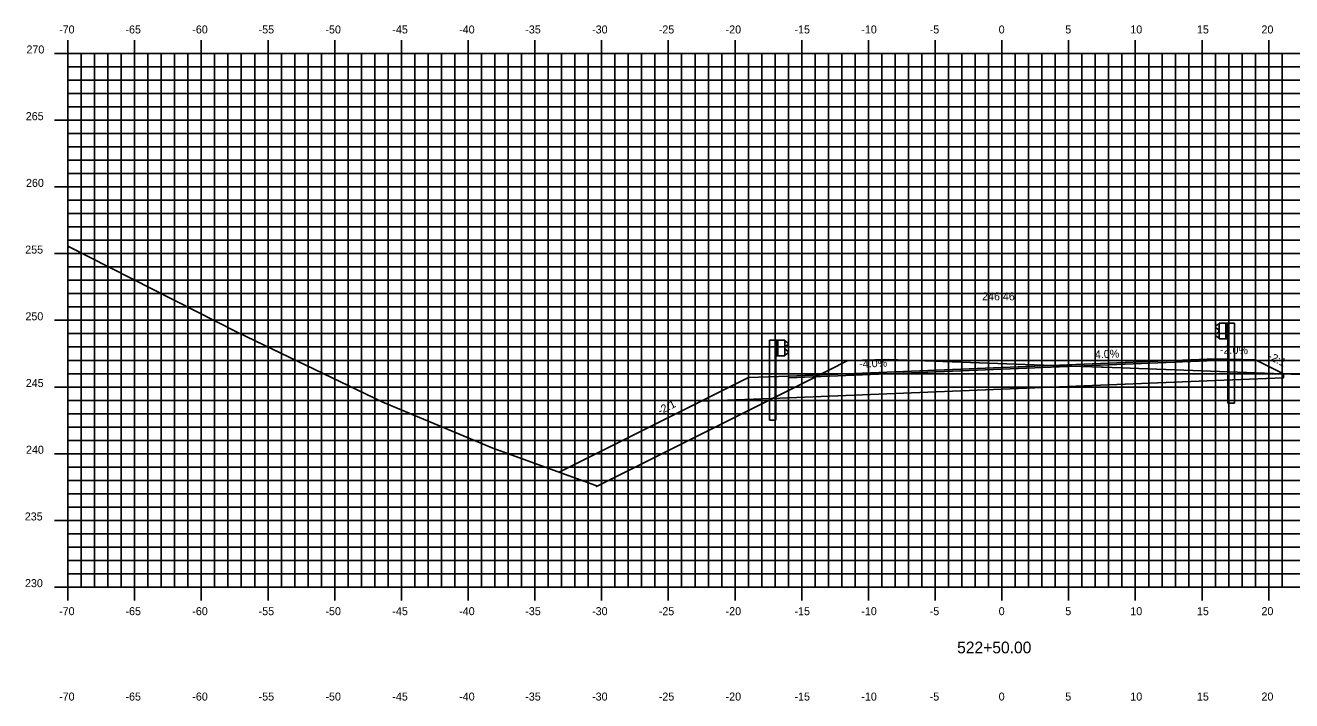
# Model space of a CAD drawing. Extents: x 1170543 to 1177585, y 609599 to 610623.
# Drawn here: x 1174988.4 to 1175083.3, y 610324.3 to 610374.9 of the extents above; entities that cross this region are included whole.
import ezdxf

# ---------------------------------------------------------------- set-up
doc = ezdxf.new("R2010")
doc.units = 0
for name, color, linetype in [('ANNOTATION', 7, 'Continuous'), ('D_Guardrail_Beam_Lt', 7, 'Continuous'), ('D_Guardrail_Beam_Rt', 7, 'Continuous'), ('D_Roadway_Centerline', 7, 'Continuous'), ('D_Roadway_Centerline_Text', 7, 'Continuous'), ('D_Roadway_Edge_Shoulder', 7, 'Continuous'), ('D_Roadway_Edge_TW', 7, 'Continuous'), ('D_Roadway_Pavement', 7, 'Continuous'), ('D_Roadway_SlopeLines', 7, 'Continuous'), ('D_Roadway_SubGrade', 7, 'Continuous'), ('H_V ANNOTATION', 7, 'Continuous'), ('MAJOR', 7, 'Continuous'), ('MINOR', 7, 'Continuous'), ('S_Roadway_Centerline', 7, 'Continuous')]:
    doc.layers.add(name, color=color, linetype=linetype)

msp = doc.modelspace()

# ---------------------------------------------------------------- linework, layer by layer
at = {"layer": 'D_Guardrail_Beam_Lt'}
for p, q in [((1175044.173, 610351.311), (1175044.173, 610345.311)), ((1175044.644, 610351.311), (1175044.173, 610351.311)), ((1175045.331, 610351.311), (1175044.644, 610351.311)), ((1175044.644, 610351.311), (1175044.644, 610350.144)), ((1175044.706, 610351.311), (1175044.706, 610350.144)), ((1175044.81, 610351.311), (1175044.81, 610350.144)), ((1175045.331, 610350.144), (1175045.331, 610351.311)), ((1175045.331, 610351.228), (1175045.405, 610351.213)), ((1175045.565, 610350.963), (1175045.369, 610350.827)), ((1175045.421, 610351.206), (1175045.565, 610351.106)), ((1175044.644, 610350.144), (1175045.331, 610350.144)), ((1175044.665, 610345.311), (1175044.665, 610350.144)), ((1175045.405, 610350.242), (1175045.331, 610350.228)), ((1175045.336, 610350.763), (1175045.336, 610350.692)), ((1175045.369, 610350.628), (1175045.565, 610350.492)), ((1175045.565, 610350.349), (1175045.421, 610350.249)), ((1175044.665, 610345.311), (1175044.173, 610345.311))]:
    msp.add_line(p, q, dxfattribs=at)
for centre, major_axis, start_param, end_param in [((1175045.397, 610351.172), (0.0417, 0), 0.959931, 1.376053), ((1175045.514, 610351.035), (0.0877, 0), 5.323254, 7.243116), ((1175045.415, 610350.763), (-0.0789, 0), 5.323254, 6.283185), ((1175045.415, 610350.692), (-0.0789, 0), 6.283185, 7.243116), ((1175045.397, 610350.283), (0.0417, 0), 4.907132, 5.323254), ((1175045.514, 610350.42), (0.0877, 0), 5.323254, 7.243116)]:
    msp.add_ellipse(centre, major_axis=major_axis, ratio=0.995501, start_param=start_param, end_param=end_param, dxfattribs=at)
at = {"layer": 'D_Guardrail_Beam_Rt'}
for p, q in [((1175077.783, 610352.486), (1175077.64, 610352.386)), ((1175077.64, 610352.243), (1175077.835, 610352.107)), ((1175077.835, 610351.908), (1175077.64, 610351.772)), ((1175077.873, 610352.508), (1175077.799, 610352.493)), ((1175077.869, 610352.043), (1175077.869, 610351.972)), ((1175077.873, 610352.591), (1175078.56, 610352.591)), ((1175077.873, 610351.424), (1175077.873, 610352.591)), ((1175078.394, 610352.591), (1175078.394, 610351.424)), ((1175078.498, 610352.591), (1175078.498, 610351.424)), ((1175078.56, 610352.591), (1175079.031, 610352.591)), ((1175078.56, 610352.591), (1175078.56, 610351.424)), ((1175079.031, 610352.591), (1175079.031, 610346.591)), ((1175077.64, 610351.629), (1175077.783, 610351.529)), ((1175077.799, 610351.522), (1175077.873, 610351.508)), ((1175078.56, 610351.424), (1175077.873, 610351.424)), ((1175078.54, 610346.591), (1175078.54, 610351.424)), ((1175078.54, 610346.591), (1175079.031, 610346.591))]:
    msp.add_line(p, q, dxfattribs=at)
for centre, major_axis, start_param, end_param in [((1175077.69, 610352.315), (-0.0877, 0), 5.323254, 7.243116), ((1175077.807, 610352.452), (-0.0417, 0), 4.907132, 5.323254), ((1175077.79, 610352.043), (0.0789, 0), 0, 0.959931), ((1175077.79, 610351.972), (0.0789, 0), 5.323254, 6.283185), ((1175077.69, 610351.7), (-0.0877, 0), 5.323254, 7.243116), ((1175077.807, 610351.563), (-0.0417, 0), 0.959931, 1.376053)]:
    msp.add_ellipse(centre, major_axis=major_axis, ratio=0.995501, start_param=start_param, end_param=end_param, dxfattribs=at)
at = {"layer": 'D_Roadway_Centerline'}
msp.add_lwpolyline([(1175028.417, 610341.412), (1175031.519, 610342.964), (1175039.069, 610346.739), (1175042.602, 610348.505), (1175045.602, 610348.625), (1175061.602, 610349.265), (1175077.602, 610349.905), (1175080.602, 610349.845), (1175082.7, 610348.796)], dxfattribs=at)
at = {"layer": 'D_Roadway_Edge_Shoulder'}
for points in [[(1175077.602, 610349.905), (1175077.602, 610349.78)], [(1175045.602, 610348.625), (1175045.602, 610348.5)]]:
    msp.add_lwpolyline(points, dxfattribs=at)
at = {"layer": 'D_Roadway_Edge_TW'}
msp.add_lwpolyline([(1175045.602, 610348.5), (1175045.602, 610348.625), (1175061.602, 610349.265), (1175077.602, 610349.905), (1175077.602, 610349.78), (1175061.602, 610349.14)], close=True, dxfattribs=at)
at = {"layer": 'D_Roadway_Pavement'}
msp.add_lwpolyline([(1175045.602, 610348.5), (1175045.602, 610348.5), (1175061.602, 610349.14), (1175077.602, 610349.78), (1175077.602, 610349.78), (1175061.602, 610349.14)], close=True, dxfattribs=at)
for points in [[(1175077.602, 610349.78), (1175077.602, 610349.78)], [(1175077.602, 610349.78), (1175077.602, 610349.78)], [(1175045.602, 610348.5), (1175045.602, 610348.5)], [(1175045.602, 610348.5), (1175045.602, 610348.5)]]:
    msp.add_lwpolyline(points, dxfattribs=at)
at = {"layer": 'D_Roadway_SlopeLines'}
msp.add_lwpolyline([(1175042.602, 610348.505), (1175031.519, 610342.964)], dxfattribs=at)
at = {"layer": 'D_Roadway_SubGrade'}
for points in [[(1175045.602, 610347), (1175045.602, 610348.5), (1175061.602, 610349.14), (1175077.602, 610349.78), (1175077.602, 610348.28), (1175061.602, 610347.64)], [(1175077.602, 610349.905), (1175080.602, 610349.845), (1175082.703, 610348.795), (1175082.703, 610348.484), (1175077.602, 610348.28)], [(1175045.602, 610348.625), (1175042.602, 610348.505), (1175039.069, 610346.739), (1175045.602, 610347)]]:
    msp.add_lwpolyline(points, close=True, dxfattribs=at)
at = {"layer": 'MAJOR'}
for p, q in [((1174991.602, 610373.803), (1174991.602, 610372.801)), ((1174996.602, 610373.803), (1174996.602, 610372.801)), ((1175001.602, 610373.803), (1175001.602, 610372.801)), ((1175006.602, 610373.803), (1175006.602, 610372.801)), ((1175011.602, 610373.803), (1175011.602, 610372.801)), ((1175016.602, 610373.803), (1175016.602, 610372.801)), ((1175021.602, 610373.803), (1175021.602, 610372.801)), ((1175026.602, 610373.803), (1175026.602, 610372.801)), ((1175031.602, 610373.803), (1175031.602, 610372.801)), ((1175036.602, 610373.803), (1175036.602, 610372.801)), ((1175041.602, 610373.803), (1175041.602, 610372.801)), ((1175046.602, 610373.803), (1175046.602, 610372.801)), ((1175051.602, 610373.803), (1175051.602, 610372.801)), ((1175056.602, 610373.803), (1175056.602, 610372.801)), ((1175061.602, 610373.803), (1175061.602, 610372.801)), ((1175066.602, 610373.803), (1175066.602, 610372.801)), ((1175071.602, 610373.803), (1175071.602, 610372.801)), ((1175076.602, 610373.803), (1175076.602, 610372.801)), ((1175081.602, 610373.803), (1175081.602, 610372.801)), ((1174990.6, 610372.801), (1174991.602, 610372.801)), ((1174991.602, 610372.801), (1175131.602, 610372.801)), ((1174991.602, 610332.801), (1174991.602, 610372.801)), ((1174991.602, 610332.801), (1174991.602, 610372.801)), ((1174991.602, 610372.801), (1175131.602, 610372.801)), ((1174996.602, 610332.801), (1174996.602, 610372.801)), ((1175001.602, 610332.801), (1175001.602, 610372.801)), ((1175006.602, 610332.801), (1175006.602, 610372.801)), ((1175011.602, 610332.801), (1175011.602, 610372.801)), ((1175016.602, 610332.801), (1175016.602, 610372.801)), ((1175021.602, 610332.801), (1175021.602, 610372.801)), ((1175026.602, 610332.801), (1175026.602, 610372.801)), ((1175031.602, 610332.801), (1175031.602, 610372.801)), ((1175036.602, 610332.801), (1175036.602, 610372.801)), ((1175041.602, 610332.801), (1175041.602, 610372.801)), ((1175046.602, 610332.801), (1175046.602, 610372.801)), ((1175051.602, 610332.801), (1175051.602, 610372.801)), ((1175056.602, 610332.801), (1175056.602, 610372.801)), ((1175061.602, 610332.801), (1175061.602, 610372.801)), ((1175066.602, 610332.801), (1175066.602, 610372.801)), ((1175071.602, 610332.801), (1175071.602, 610372.801)), ((1175076.602, 610332.801), (1175076.602, 610372.801)), ((1175081.602, 610332.801), (1175081.602, 610372.801)), ((1174990.6, 610367.801), (1174991.602, 610367.801)), ((1174991.602, 610367.801), (1175131.602, 610367.801)), ((1174990.6, 610362.801), (1174991.602, 610362.801)), ((1174991.602, 610362.801), (1175131.602, 610362.801)), ((1174990.6, 610357.801), (1174991.602, 610357.801)), ((1174991.602, 610357.801), (1175131.602, 610357.801)), ((1174990.6, 610352.801), (1174991.602, 610352.801)), ((1174991.602, 610352.801), (1175131.602, 610352.801)), ((1174990.6, 610347.801), (1174991.602, 610347.801)), ((1174991.602, 610347.801), (1175131.602, 610347.801)), ((1174990.6, 610342.801), (1174991.602, 610342.801)), ((1174991.602, 610342.801), (1175131.602, 610342.801)), ((1174990.6, 610337.801), (1174991.602, 610337.801)), ((1174991.602, 610337.801), (1175131.602, 610337.801)), ((1174990.6, 610332.801), (1174991.602, 610332.801)), ((1174991.602, 610332.801), (1175131.602, 610332.801)), ((1174991.602, 610332.801), (1175131.602, 610332.801)), ((1174991.602, 610331.799), (1174991.602, 610332.801)), ((1174996.602, 610331.799), (1174996.602, 610332.801)), ((1175001.602, 610331.799), (1175001.602, 610332.801)), ((1175006.602, 610331.799), (1175006.602, 610332.801)), ((1175011.602, 610331.799), (1175011.602, 610332.801)), ((1175016.602, 610331.799), (1175016.602, 610332.801)), ((1175021.602, 610331.799), (1175021.602, 610332.801)), ((1175026.602, 610331.799), (1175026.602, 610332.801)), ((1175031.602, 610331.799), (1175031.602, 610332.801)), ((1175036.602, 610331.799), (1175036.602, 610332.801)), ((1175041.602, 610331.799), (1175041.602, 610332.801)), ((1175046.602, 610331.799), (1175046.602, 610332.801)), ((1175051.602, 610331.799), (1175051.602, 610332.801)), ((1175056.602, 610331.799), (1175056.602, 610332.801)), ((1175061.602, 610331.799), (1175061.602, 610332.801)), ((1175066.602, 610331.799), (1175066.602, 610332.801)), ((1175071.602, 610331.799), (1175071.602, 610332.801)), ((1175076.602, 610331.799), (1175076.602, 610332.801)), ((1175081.602, 610331.799), (1175081.602, 610332.801))]:
    msp.add_line(p, q, dxfattribs=at)
at = {"layer": 'MINOR'}
for p, q in [((1174992.602, 610332.801), (1174992.602, 610372.801)), ((1174993.602, 610332.801), (1174993.602, 610372.801)), ((1174994.602, 610332.801), (1174994.602, 610372.801)), ((1174995.602, 610332.801), (1174995.602, 610372.801)), ((1174997.602, 610332.801), (1174997.602, 610372.801)), ((1174998.602, 610332.801), (1174998.602, 610372.801)), ((1174999.602, 610332.801), (1174999.602, 610372.801)), ((1175000.602, 610332.801), (1175000.602, 610372.801)), ((1175002.602, 610332.801), (1175002.602, 610372.801)), ((1175003.602, 610332.801), (1175003.602, 610372.801)), ((1175004.602, 610332.801), (1175004.602, 610372.801)), ((1175005.602, 610332.801), (1175005.602, 610372.801)), ((1175007.602, 610332.801), (1175007.602, 610372.801)), ((1175008.602, 610332.801), (1175008.602, 610372.801)), ((1175009.602, 610332.801), (1175009.602, 610372.801)), ((1175010.602, 610332.801), (1175010.602, 610372.801)), ((1175012.602, 610332.801), (1175012.602, 610372.801)), ((1175013.602, 610332.801), (1175013.602, 610372.801)), ((1175014.602, 610332.801), (1175014.602, 610372.801)), ((1175015.602, 610332.801), (1175015.602, 610372.801)), ((1175017.602, 610332.801), (1175017.602, 610372.801)), ((1175018.602, 610332.801), (1175018.602, 610372.801)), ((1175019.602, 610332.801), (1175019.602, 610372.801)), ((1175020.602, 610332.801), (1175020.602, 610372.801)), ((1175022.602, 610332.801), (1175022.602, 610372.801)), ((1175023.602, 610332.801), (1175023.602, 610372.801)), ((1175024.602, 610332.801), (1175024.602, 610372.801)), ((1175025.602, 610332.801), (1175025.602, 610372.801)), ((1175027.602, 610332.801), (1175027.602, 610372.801)), ((1175028.602, 610332.801), (1175028.602, 610372.801)), ((1175029.602, 610332.801), (1175029.602, 610372.801)), ((1175030.602, 610332.801), (1175030.602, 610372.801)), ((1175032.602, 610332.801), (1175032.602, 610372.801)), ((1175033.602, 610332.801), (1175033.602, 610372.801)), ((1175034.602, 610332.801), (1175034.602, 610372.801)), ((1175035.602, 610332.801), (1175035.602, 610372.801)), ((1175037.602, 610332.801), (1175037.602, 610372.801)), ((1175038.602, 610332.801), (1175038.602, 610372.801)), ((1175039.602, 610332.801), (1175039.602, 610372.801)), ((1175040.602, 610332.801), (1175040.602, 610372.801)), ((1175042.602, 610332.801), (1175042.602, 610372.801)), ((1175043.602, 610332.801), (1175043.602, 610372.801)), ((1175044.602, 610332.801), (1175044.602, 610372.801)), ((1175045.602, 610332.801), (1175045.602, 610372.801)), ((1175047.602, 610332.801), (1175047.602, 610372.801)), ((1175048.602, 610332.801), (1175048.602, 610372.801)), ((1175049.602, 610332.801), (1175049.602, 610372.801)), ((1175050.602, 610332.801), (1175050.602, 610372.801)), ((1175052.602, 610332.801), (1175052.602, 610372.801)), ((1175053.602, 610332.801), (1175053.602, 610372.801)), ((1175054.602, 610332.801), (1175054.602, 610372.801)), ((1175055.602, 610332.801), (1175055.602, 610372.801)), ((1175057.602, 610332.801), (1175057.602, 610372.801)), ((1175058.602, 610332.801), (1175058.602, 610372.801)), ((1175059.602, 610332.801), (1175059.602, 610372.801)), ((1175060.602, 610332.801), (1175060.602, 610372.801)), ((1175062.602, 610332.801), (1175062.602, 610372.801)), ((1175063.602, 610332.801), (1175063.602, 610372.801)), ((1175064.602, 610332.801), (1175064.602, 610372.801)), ((1175065.602, 610332.801), (1175065.602, 610372.801)), ((1175067.602, 610332.801), (1175067.602, 610372.801)), ((1175068.602, 610332.801), (1175068.602, 610372.801)), ((1175069.602, 610332.801), (1175069.602, 610372.801)), ((1175070.602, 610332.801), (1175070.602, 610372.801)), ((1175072.602, 610332.801), (1175072.602, 610372.801)), ((1175073.602, 610332.801), (1175073.602, 610372.801)), ((1175074.602, 610332.801), (1175074.602, 610372.801)), ((1175075.602, 610332.801), (1175075.602, 610372.801)), ((1175077.602, 610332.801), (1175077.602, 610372.801)), ((1175078.602, 610332.801), (1175078.602, 610372.801)), ((1175079.602, 610332.801), (1175079.602, 610372.801)), ((1175080.602, 610332.801), (1175080.602, 610372.801)), ((1175082.602, 610332.801), (1175082.602, 610372.801)), ((1174991.602, 610371.801), (1175131.602, 610371.801)), ((1174991.602, 610371.801), (1174992.604, 610371.801)), ((1174991.602, 610370.801), (1175131.602, 610370.801)), ((1174991.602, 610370.801), (1174992.604, 610370.801)), ((1174991.602, 610369.801), (1175131.602, 610369.801)), ((1174991.602, 610369.801), (1174992.604, 610369.801)), ((1174991.602, 610368.801), (1175131.602, 610368.801)), ((1174991.602, 610368.801), (1174992.604, 610368.801)), ((1174991.602, 610366.801), (1175131.602, 610366.801)), ((1174991.602, 610366.801), (1174992.604, 610366.801)), ((1174991.602, 610365.801), (1175131.602, 610365.801)), ((1174991.602, 610365.801), (1174992.604, 610365.801)), ((1174991.602, 610364.801), (1175131.602, 610364.801)), ((1174991.602, 610364.801), (1174992.604, 610364.801)), ((1174991.602, 610363.801), (1175131.602, 610363.801)), ((1174991.602, 610363.801), (1174992.604, 610363.801)), ((1174991.602, 610361.801), (1175131.602, 610361.801)), ((1174991.602, 610361.801), (1174992.604, 610361.801)), ((1174991.602, 610360.801), (1175131.602, 610360.801)), ((1174991.602, 610360.801), (1174992.604, 610360.801)), ((1174991.602, 610359.801), (1175131.602, 610359.801)), ((1174991.602, 610359.801), (1174992.604, 610359.801)), ((1174991.602, 610358.801), (1175131.602, 610358.801)), ((1174991.602, 610358.801), (1174992.604, 610358.801)), ((1174991.602, 610356.801), (1175131.602, 610356.801)), ((1174991.602, 610356.801), (1174992.604, 610356.801)), ((1174991.602, 610355.801), (1175131.602, 610355.801)), ((1174991.602, 610355.801), (1174992.604, 610355.801)), ((1174991.602, 610354.801), (1175131.602, 610354.801)), ((1174991.602, 610354.801), (1174992.604, 610354.801)), ((1174991.602, 610353.801), (1175131.602, 610353.801)), ((1174991.602, 610353.801), (1174992.604, 610353.801)), ((1174991.602, 610351.801), (1175131.602, 610351.801)), ((1174991.602, 610351.801), (1174992.604, 610351.801)), ((1174991.602, 610350.801), (1175131.602, 610350.801)), ((1174991.602, 610350.801), (1174992.604, 610350.801)), ((1174991.602, 610349.801), (1175131.602, 610349.801)), ((1174991.602, 610349.801), (1174992.604, 610349.801)), ((1174991.602, 610348.801), (1175131.602, 610348.801)), ((1174991.602, 610348.801), (1174992.604, 610348.801)), ((1174991.602, 610346.801), (1175131.602, 610346.801)), ((1174991.602, 610346.801), (1174992.604, 610346.801)), ((1174991.602, 610345.801), (1175131.602, 610345.801)), ((1174991.602, 610345.801), (1174992.604, 610345.801)), ((1174991.602, 610344.801), (1175131.602, 610344.801)), ((1174991.602, 610344.801), (1174992.604, 610344.801)), ((1174991.602, 610343.801), (1175131.602, 610343.801)), ((1174991.602, 610343.801), (1174992.604, 610343.801)), ((1174991.602, 610341.801), (1175131.602, 610341.801)), ((1174991.602, 610341.801), (1174992.604, 610341.801)), ((1174991.602, 610340.801), (1175131.602, 610340.801)), ((1174991.602, 610340.801), (1174992.604, 610340.801)), ((1174991.602, 610339.801), (1175131.602, 610339.801)), ((1174991.602, 610339.801), (1174992.604, 610339.801)), ((1174991.602, 610338.801), (1175131.602, 610338.801)), ((1174991.602, 610338.801), (1174992.604, 610338.801)), ((1174991.602, 610336.801), (1175131.602, 610336.801)), ((1174991.602, 610336.801), (1174992.604, 610336.801)), ((1174991.602, 610335.801), (1175131.602, 610335.801)), ((1174991.602, 610335.801), (1174992.604, 610335.801)), ((1174991.602, 610334.801), (1175131.602, 610334.801)), ((1174991.602, 610334.801), (1174992.604, 610334.801)), ((1174991.602, 610333.801), (1175131.602, 610333.801)), ((1174991.602, 610333.801), (1174992.604, 610333.801))]:
    msp.add_line(p, q, dxfattribs=at)
at = {"layer": 'S_Roadway_Centerline'}
msp.add_lwpolyline([(1174991.602, 610358.347), (1175004.338, 610351.885), (1175015.209, 610346.666), (1175023.459, 610343.207), (1175031.166, 610340.417), (1175031.209, 610340.402), (1175031.216, 610340.339), (1175031.216, 610340.339), (1175038.766, 610344.122), (1175038.958, 610344.218), (1175039.408, 610344.444), (1175047.402, 610348.449), (1175050.005, 610349.754), (1175050.09, 610349.796), (1175050.185, 610349.798), (1175053.104, 610349.866), (1175065.394, 610349.418), (1175065.396, 610349.418), (1175065.402, 610349.417), (1175069.061, 610349.286), (1175069.182, 610349.281), (1175084.642, 610348.725)], dxfattribs=at)

# ---------------------------------------------------------------- texts
at = {"layer": 'ANNOTATION'}
for s, rotation, p in [('-2.0%', 358.85424, (1175077.945, 610350.299)), ('4.0%', 2.29061, (1175068.578, 610349.945)), ('-2:1', 333.43495, (1175081.474, 610349.927)), ('-4.0%', 2.29061, (1175050.918, 610349.239)), ('-2:1', 26.56505, (1175035.99, 610345.717))]:
    msp.add_text(s, height=0.6, rotation=rotation, dxfattribs=at).set_placement(p)
at = {"layer": 'D_Roadway_Centerline'}
for s, p in [('C', (1175061.597, 610349.265)), ('L', (1175061.602, 610349.258))]:
    msp.add_text(s, height=0.0146, dxfattribs=at).set_placement(p)
at = {"layer": 'D_Roadway_Centerline_Text'}
msp.add_text('246.46', height=0.6, dxfattribs=at).set_placement((1175060.115, 610354.297))
msp.add_text('246.46', height=0.6, dxfattribs=at).set_placement((1175060.115, 610354.297))
at = {"layer": 'H_V ANNOTATION'}
for s, height, p in [('-70', 0.6, (1174990.944, 610374.301)), ('-65', 0.6, (1174995.92, 610374.301)), ('-60', 0.6, (1175000.928, 610374.301)), ('-55', 0.6, (1175005.898, 610374.301)), ('-50', 0.6, (1175010.906, 610374.301)), ('-45', 0.6, (1175015.92, 610374.301)), ('-40', 0.6, (1175020.928, 610374.301)), ('-35', 0.6, (1175025.882, 610374.301)), ('-30', 0.6, (1175030.89, 610374.301)), ('-25', 0.6, (1175035.888, 610374.301)), ('-20', 0.6, (1175040.896, 610374.301)), ('-15', 0.6, (1175046.059, 610374.301)), ('-10', 0.6, (1175051.067, 610374.301)), ('-5', 0.6, (1175056.193, 610374.301)), ('0', 0.6, (1175061.361, 610374.301)), ('5', 0.6, (1175066.353, 610374.301)), ('10', 0.6, (1175071.227, 610374.301)), ('15', 0.6, (1175076.219, 610374.301)), ('20', 0.6, (1175081.056, 610374.301)), ('270', 0.6, (1174988.496, 610372.801)), ('265', 0.6, (1174988.448, 610367.801)), ('260', 0.6, (1174988.464, 610362.801)), ('255', 0.6, (1174988.405, 610357.801)), ('250', 0.6, (1174988.421, 610352.801)), ('245', 0.6, (1174988.448, 610347.801)), ('240', 0.6, (1174988.464, 610342.801)), ('235', 0.6, (1174988.373, 610337.801)), ('230', 0.6, (1174988.389, 610332.801)), ('-70', 0.6, (1174990.944, 610330.701)), ('-65', 0.6, (1174995.92, 610330.701)), ('-60', 0.6, (1175000.928, 610330.701)), ('-55', 0.6, (1175005.898, 610330.701)), ('-50', 0.6, (1175010.906, 610330.701)), ('-45', 0.6, (1175015.92, 610330.701)), ('-40', 0.6, (1175020.928, 610330.701)), ('-35', 0.6, (1175025.882, 610330.701)), ('-30', 0.6, (1175030.89, 610330.701)), ('-25', 0.6, (1175035.888, 610330.701)), ('-20', 0.6, (1175040.896, 610330.701)), ('-15', 0.6, (1175046.059, 610330.701)), ('-10', 0.6, (1175051.067, 610330.701)), ('-5', 0.6, (1175056.193, 610330.701)), ('0', 0.6, (1175061.361, 610330.701)), ('5', 0.6, (1175066.353, 610330.701)), ('10', 0.6, (1175071.227, 610330.701)), ('15', 0.6, (1175076.219, 610330.701)), ('20', 0.6, (1175081.056, 610330.701)), ('522+50.00', 0.875, (1175058.247, 610327.844)), ('-70', 0.6, (1174990.944, 610324.301)), ('-65', 0.6, (1174995.92, 610324.301)), ('-60', 0.6, (1175000.928, 610324.301)), ('-55', 0.6, (1175005.898, 610324.301)), ('-50', 0.6, (1175010.906, 610324.301)), ('-45', 0.6, (1175015.92, 610324.301)), ('-40', 0.6, (1175020.928, 610324.301)), ('-35', 0.6, (1175025.882, 610324.301)), ('-30', 0.6, (1175030.89, 610324.301)), ('-25', 0.6, (1175035.888, 610324.301)), ('-20', 0.6, (1175040.896, 610324.301)), ('-15', 0.6, (1175046.059, 610324.301)), ('-10', 0.6, (1175051.067, 610324.301)), ('-5', 0.6, (1175056.193, 610324.301)), ('0', 0.6, (1175061.361, 610324.301)), ('5', 0.6, (1175066.353, 610324.301)), ('10', 0.6, (1175071.227, 610324.301)), ('15', 0.6, (1175076.219, 610324.301)), ('20', 0.6, (1175081.056, 610324.301))]:
    msp.add_text(s, height=height, dxfattribs=at).set_placement(p)

doc.saveas('drawing.dxf')
